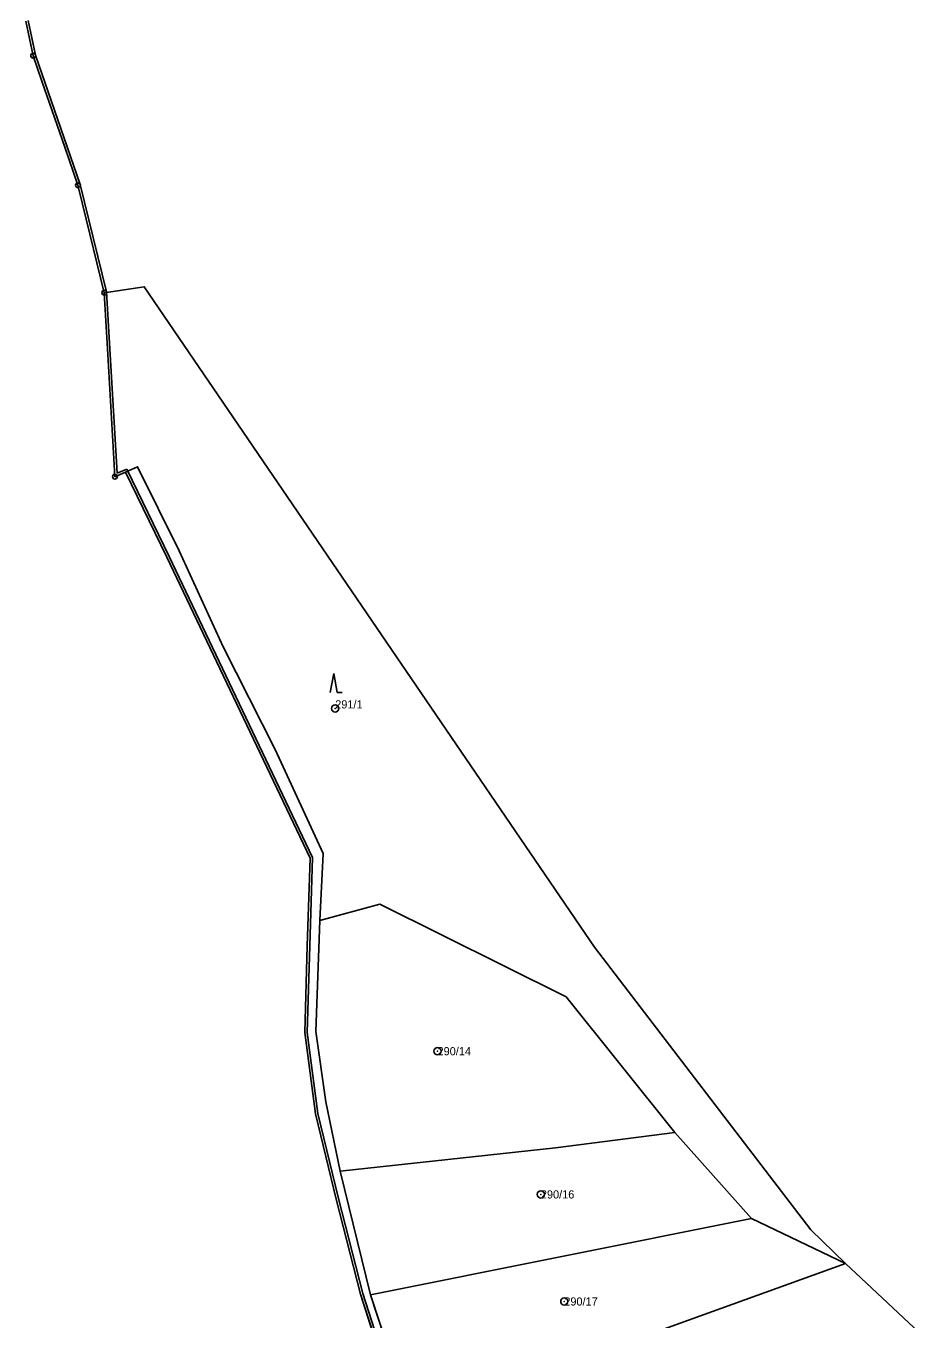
# Model space of a CAD drawing. Extents: x -652854 to -650068, y -1097661 to -1095417.
# Drawn here: x -652446.7 to -652261, y -1097313.9 to -1097044.8 of the extents above; entities that cross this region are included whole.
import ezdxf

# ---------------------------------------------------------------- set-up
doc = ezdxf.new("R2010")
doc.units = 0
for name, color, linetype in [('Definiční body parcel', 7, 'Continuous'), ('Geodetické body', 7, 'Continuous'), ('Hranice obcí', 7, 'Continuous'), ('Hranice parcel', 7, 'Continuous'), ('Obvody jako plochy', 7, 'Continuous'), ('Ostatní hranice', 7, 'Continuous'), ('Parcelní čísla', 7, 'Continuous'), ('Značky kultur', 7, 'Continuous')]:
    doc.layers.add(name, color=color, linetype=linetype)

msp = doc.modelspace()

# ---------------------------------------------------------------- linework, layer by layer
at = {"layer": 'Definiční body parcel'}
for centre, radius in [((-652382.41, -1097186.82), 0.75), ((-652382.41, -1097186.82), 0.0327), ((-652361.13, -1097258.14), 0.75), ((-652361.13, -1097258.14), 0.0327), ((-652339.64, -1097287.93), 0.75), ((-652339.64, -1097287.93), 0.0327), ((-652334.77, -1097310.21), 0.75), ((-652334.77, -1097310.21), 0.0327)]:
    msp.add_circle(centre, radius, dxfattribs=at)
at = {"layer": 'Geodetické body'}
for centre, radius in [((-652445.23, -1097051.01), 0.5), ((-652445.23, -1097051.01), 0.5), ((-652445.23, -1097051.01), 0.001), ((-652445.23, -1097051.01), 0.001), ((-652435.91, -1097077.97), 0.5), ((-652435.91, -1097077.97), 0.5), ((-652435.91, -1097077.97), 0.001), ((-652435.91, -1097077.97), 0.001), ((-652430.43, -1097100.32), 0.5), ((-652430.43, -1097100.32), 0.5), ((-652430.43, -1097100.32), 0.001), ((-652430.43, -1097100.32), 0.001), ((-652428.22, -1097138.6), 0.5), ((-652428.22, -1097138.6), 0.001)]:
    msp.add_circle(centre, radius, dxfattribs=at)
at = {"layer": 'Hranice obcí'}
for p, q in [((-652446.74, -1097043.8), (-652445.23, -1097051.01)), ((-652445.23, -1097051.01), (-652443.41, -1097056.28)), ((-652443.41, -1097056.28), (-652438.64, -1097070.07)), ((-652438.64, -1097070.07), (-652435.91, -1097077.97)), ((-652435.91, -1097077.97), (-652434.96, -1097081.87)), ((-652434.96, -1097081.87), (-652430.43, -1097100.32)), ((-652430.43, -1097100.32), (-652429.76, -1097111.98)), ((-652429.76, -1097111.98), (-652428.51, -1097133.62)), ((-652428.51, -1097133.62), (-652428.22, -1097138.6)), ((-652428.22, -1097138.6), (-652426.03, -1097137.67)), ((-652426.03, -1097137.67), (-652417.44, -1097155.35)), ((-652417.44, -1097155.35), (-652387.65, -1097217.99)), ((-652387.65, -1097217.99), (-652388.23, -1097236.18)), ((-652388.23, -1097236.18), (-652388.75, -1097254.27)), ((-652388.75, -1097254.27), (-652386.48, -1097271.19)), ((-652386.48, -1097271.19), (-652382.22, -1097288.94)), ((-652382.22, -1097288.94), (-652377.18, -1097308.67)), ((-652377.18, -1097308.67), (-652371.77, -1097325.34))]:
    msp.add_line(p, q, dxfattribs=at)
at = {"layer": 'Hranice parcel'}
for p, q in [((-652430.43, -1097100.32), (-652422.12, -1097099.09)), ((-652422.12, -1097099.09), (-652328.48, -1097236.46)), ((-652426.03, -1097137.67), (-652423.52, -1097136.54)), ((-652423.52, -1097136.54), (-652414.89, -1097154.01)), ((-652414.89, -1097154.01), (-652405.68, -1097174.01)), ((-652405.68, -1097174.01), (-652394.89, -1097195.36)), ((-652394.89, -1097195.36), (-652384.95, -1097217.01)), ((-652384.95, -1097217.01), (-652385.62, -1097230.97)), ((-652373.16, -1097227.55), (-652385.62, -1097230.97)), ((-652334.4, -1097246.82), (-652373.16, -1097227.55)), ((-652385.62, -1097230.97), (-652386.42, -1097254.05)), ((-652328.48, -1097236.46), (-652283.52, -1097295.28)), ((-652311.81, -1097275.03), (-652334.4, -1097246.82)), ((-652386.42, -1097254.05), (-652384.34, -1097268.65)), ((-652384.34, -1097268.65), (-652381.4, -1097283.08)), ((-652336.58, -1097278.26), (-652311.81, -1097275.03)), ((-652295.85, -1097292.92), (-652311.81, -1097275.03)), ((-652381.4, -1097283.08), (-652336.58, -1097278.26)), ((-652381.4, -1097283.08), (-652375.05, -1097308.85)), ((-652375.05, -1097308.85), (-652295.85, -1097292.92)), ((-652276.27, -1097302.34), (-652295.85, -1097292.92)), ((-652283.52, -1097295.28), (-652276.27, -1097302.34)), ((-652320.66, -1097318.3), (-652276.27, -1097302.34)), ((-652260.98, -1097316.68), (-652276.27, -1097302.34)), ((-652375.05, -1097308.85), (-652366.43, -1097335.27))]:
    msp.add_line(p, q, dxfattribs=at)
at = {"layer": 'Obvody jako plochy'}
for points in [[(-652446.74, -1097043.8), (-652445.23, -1097051.01), (-652443.41, -1097056.28), (-652438.64, -1097070.07), (-652435.91, -1097077.97), (-652434.96, -1097081.87), (-652430.43, -1097100.32), (-652422.12, -1097099.09), (-652328.48, -1097236.46), (-652283.52, -1097295.28), (-652276.27, -1097302.34), (-652260.98, -1097316.68)], [(-652366.43, -1097335.27), (-652375.05, -1097308.85), (-652381.4, -1097283.08), (-652384.34, -1097268.65), (-652386.42, -1097254.05), (-652385.62, -1097230.97), (-652384.95, -1097217.01), (-652394.89, -1097195.36), (-652405.68, -1097174.01), (-652414.89, -1097154.01), (-652423.52, -1097136.54), (-652426.03, -1097137.67), (-652417.44, -1097155.35), (-652387.65, -1097217.99), (-652388.23, -1097236.18), (-652388.75, -1097254.27), (-652386.48, -1097271.19), (-652382.22, -1097288.94), (-652377.18, -1097308.67), (-652371.77, -1097325.34)]]:
    msp.add_lwpolyline(points, dxfattribs=at)
for points in [[(-652423.52, -1097136.54), (-652414.89, -1097154.01), (-652405.68, -1097174.01), (-652394.89, -1097195.36), (-652384.95, -1097217.01), (-652385.62, -1097230.97), (-652373.16, -1097227.55), (-652334.4, -1097246.82), (-652311.81, -1097275.03), (-652295.85, -1097292.92), (-652276.27, -1097302.34), (-652283.52, -1097295.28), (-652328.48, -1097236.46), (-652422.12, -1097099.09), (-652430.43, -1097100.32), (-652429.76, -1097111.98), (-652428.51, -1097133.62), (-652428.22, -1097138.6), (-652426.03, -1097137.67)], [(-652334.4, -1097246.82), (-652373.16, -1097227.55), (-652385.62, -1097230.97), (-652386.42, -1097254.05), (-652384.34, -1097268.65), (-652381.4, -1097283.08), (-652336.58, -1097278.26), (-652311.81, -1097275.03)], [(-652295.85, -1097292.92), (-652311.81, -1097275.03), (-652336.58, -1097278.26), (-652381.4, -1097283.08), (-652375.05, -1097308.85)], [(-652276.27, -1097302.34), (-652295.85, -1097292.92), (-652375.05, -1097308.85), (-652366.43, -1097335.27), (-652320.66, -1097318.3)], [(-652262.64, -1097317.99), (-652260.98, -1097316.68), (-652276.27, -1097302.34), (-652320.66, -1097318.3), (-652366.43, -1097335.27), (-652359.98, -1097355.25), (-652316.06, -1097338.5), (-652264.85, -1097319.85)]]:
    msp.add_lwpolyline(points, close=True, dxfattribs=at)
at = {"layer": 'Ostatní hranice'}
for p, q in [((-652446.24, -1097043.71), (-652444.74, -1097050.87)), ((-652444.74, -1097050.87), (-652438.15, -1097069.94)), ((-652438.15, -1097069.94), (-652435.42, -1097077.83)), ((-652435.42, -1097077.83), (-652429.96, -1097100.16)), ((-652429.96, -1097100.16), (-652429.25, -1097111.97)), ((-652429.25, -1097111.97), (-652427.75, -1097137.85)), ((-652427.75, -1097137.85), (-652425.77, -1097137.01)), ((-652425.77, -1097137.01), (-652416.96, -1097155.18)), ((-652416.96, -1097155.18), (-652387.16, -1097217.84)), ((-652387.16, -1097217.84), (-652387.72, -1097236.2)), ((-652387.72, -1097236.2), (-652388.24, -1097254.26)), ((-652388.24, -1097254.26), (-652385.99, -1097271.09)), ((-652385.99, -1097271.09), (-652381.73, -1097288.79)), ((-652381.73, -1097288.79), (-652376.7, -1097308.52)), ((-652376.7, -1097308.52), (-652371.28, -1097325.19))]:
    msp.add_line(p, q, dxfattribs=at)
at = {"layer": 'Značky kultur'}
for p, q in [((-652382.722, -1097179.519), (-652383.455, -1097183.519)), ((-652382.722, -1097179.519), (-652381.989, -1097183.519)), ((-652381.989, -1097183.519), (-652380.989, -1097183.519))]:
    msp.add_line(p, q, dxfattribs=at)

# ---------------------------------------------------------------- texts
at = {"layer": 'Parcelní čísla'}
for s, p in [('291/1', (-652382.41, -1097186.82)), ('290/14', (-652361.13, -1097258.99)), ('290/16', (-652339.64, -1097288.78)), ('290/17', (-652334.77, -1097311.06))]:
    msp.add_text(s, height=1.7, dxfattribs=at).set_placement(p)

doc.saveas('drawing.dxf')
